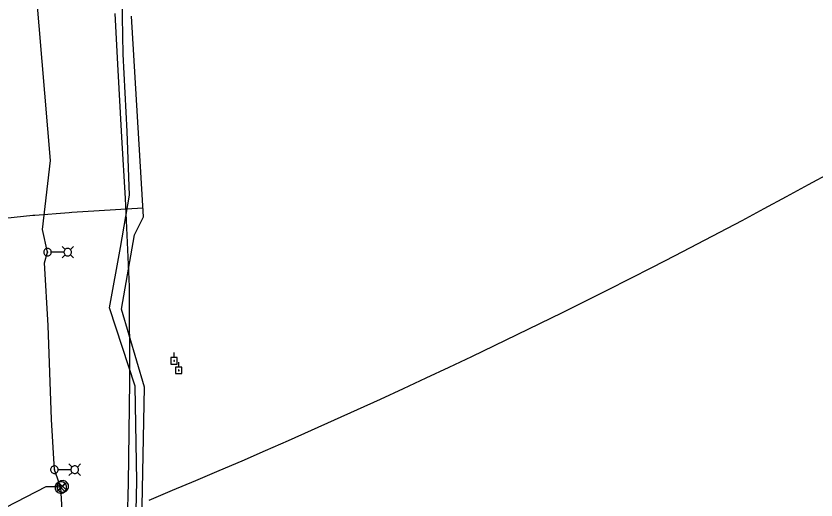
# Model space of a CAD drawing. Extents: x 600849 to 606371, y 330010 to 403088.
# Drawn here: x 604990.5 to 605448.5, y 333697 to 333973.9 of the extents above; entities that cross this region are included whole.
import ezdxf

# ---------------------------------------------------------------- set-up
doc = ezdxf.new("R2010")
doc.units = 0
for name, color, linetype in [('E_FTMS', 7, 'Continuous'), ('E_LTG', 7, 'Continuous'), ('E_LTG_CID', 7, 'Continuous'), ('E_UTL_EPowerPole', 7, 'Continuous'), ('E_UTL_G_UG', 7, 'Continuous'), ('E_UTL_TV_UG', 7, 'Continuous'), ('E_UTL_W_UG', 7, 'Continuous')]:
    doc.layers.add(name, color=color, linetype=linetype)

# ---------------------------------------------------------------- blocks, each defined once
blk = doc.blocks.new('ACAD_PROXY_ENTITY')
at = {"layer": 'E_LTG'}
for points in [[(1843732.6, 1017005.2), (1843732.5, 1017007.1), (1843731.9, 1017008.9), (1843731, 1017010.6), (1843729.9, 1017012.1), (1843728.4, 1017013.4), (1843726.8, 1017014.3), (1843725, 1017014.9), (1843723.1, 1017015.2), (1843721.1, 1017015.1), (1843719.3, 1017014.7), (1843717.6, 1017013.9), (1843716, 1017012.8), (1843714.7, 1017011.4), (1843713.6, 1017009.8), (1843712.9, 1017008), (1843712.6, 1017006.1), (1843712.6, 1017004.2), (1843712.9, 1017002.3), (1843713.6, 1017000.6), (1843714.7, 1016998.9), (1843716, 1016997.6), (1843717.6, 1016996.4), (1843719.3, 1016995.7), (1843721.1, 1016995.2), (1843723.1, 1016995.1), (1843725, 1016995.4), (1843726.8, 1016996), (1843728.4, 1016997), (1843729.9, 1016998.2), (1843731, 1016999.7), (1843731.9, 1017001.4), (1843732.5, 1017003.3), (1843732.6, 1017005.2)], [(1843729.5, 1017012.3), (1843715.4, 1016998.1)], [(1843715.4, 1017012.1), (1843729.6, 1016997.9)]]:
    blk.add_lwpolyline(points, dxfattribs=at)

msp = doc.modelspace()

# ---------------------------------------------------------------- linework, layer by layer
at = {"layer": 'E_FTMS'}
for points in [[(605020.58, 333704.78), (605020.52, 333705.41), (605020.35, 333706.01), (605020.06, 333706.57), (605019.67, 333707.06), (605019.2, 333707.47), (605018.65, 333707.79), (605018.06, 333707.99), (605017.44, 333708.08), (605016.81, 333708.05), (605016.2, 333707.9), (605015.63, 333707.64), (605015.12, 333707.28), (605014.69, 333706.82), (605014.35, 333706.3), (605014.12, 333705.71), (605014, 333705.1), (605014, 333704.47), (605014.12, 333703.85), (605014.35, 333703.27), (605014.69, 333702.74), (605015.12, 333702.29), (605015.63, 333701.93), (605016.2, 333701.66), (605016.81, 333701.52), (605017.44, 333701.49), (605018.06, 333701.58), (605018.65, 333701.78), (605019.2, 333702.1), (605019.67, 333702.51), (605020.06, 333703), (605020.35, 333703.56), (605020.52, 333704.16), (605020.58, 333704.78)], [(605019.54, 333707.12), (605014.93, 333702.46)], [(605014.93, 333707.07), (605019.59, 333702.42)]]:
    msp.add_lwpolyline(points, dxfattribs=at)
at = {"layer": 'E_LTG'}
for points in [[(605018.64, 333840.31), (605016.86, 333842.08)], [(605021.69, 333840.31), (605023.46, 333842.08)], [(605010.74, 333838.78), (605010.7, 333839.19), (605010.58, 333839.59), (605010.39, 333839.96), (605010.13, 333840.28), (605009.82, 333840.55), (605009.46, 333840.76), (605009.07, 333840.9), (605008.66, 333840.96), (605008.25, 333840.94), (605007.85, 333840.84), (605007.47, 333840.67), (605007.14, 333840.43), (605006.85, 333840.13), (605006.63, 333839.78), (605006.47, 333839.4), (605006.39, 333838.99), (605006.39, 333838.58), (605006.47, 333838.17), (605006.63, 333837.79), (605006.85, 333837.44), (605007.14, 333837.14), (605007.47, 333836.9), (605007.85, 333836.73), (605008.25, 333836.63), (605008.66, 333836.61), (605009.07, 333836.67), (605009.46, 333836.8), (605009.82, 333837.01), (605010.13, 333837.28), (605010.39, 333837.61), (605010.58, 333837.97), (605010.7, 333838.37), (605010.74, 333838.78)], [(605008.73, 333838.78), (605008.72, 333838.81), (605008.71, 333838.84), (605008.7, 333838.87), (605008.68, 333838.9), (605008.66, 333838.92), (605008.63, 333838.93), (605008.6, 333838.94), (605008.57, 333838.95), (605008.54, 333838.95), (605008.51, 333838.94), (605008.48, 333838.93), (605008.45, 333838.91), (605008.43, 333838.89), (605008.41, 333838.86), (605008.4, 333838.83), (605008.39, 333838.8), (605008.39, 333838.77), (605008.4, 333838.74), (605008.41, 333838.71), (605008.43, 333838.68), (605008.45, 333838.66), (605008.48, 333838.64), (605008.51, 333838.63), (605008.54, 333838.62), (605008.57, 333838.62), (605008.6, 333838.62), (605008.63, 333838.63), (605008.66, 333838.65), (605008.68, 333838.67), (605008.7, 333838.69), (605008.71, 333838.72), (605008.72, 333838.75), (605008.73, 333838.78)], [(605017.95, 333838.78), (605010.77, 333838.78)], [(605018.64, 333837.26), (605016.86, 333835.48)], [(605022.34, 333838.78), (605022.3, 333839.19), (605022.18, 333839.59), (605021.99, 333839.96), (605021.74, 333840.28), (605021.43, 333840.55), (605021.07, 333840.76), (605020.68, 333840.9), (605020.27, 333840.96), (605019.85, 333840.94), (605019.45, 333840.84), (605019.08, 333840.67), (605018.74, 333840.43), (605018.45, 333840.13), (605018.23, 333839.78), (605018.08, 333839.4), (605018, 333838.99), (605018, 333838.58), (605018.08, 333838.17), (605018.23, 333837.79), (605018.45, 333837.44), (605018.74, 333837.14), (605019.08, 333836.9), (605019.45, 333836.73), (605019.85, 333836.63), (605020.27, 333836.61), (605020.68, 333836.67), (605021.07, 333836.8), (605021.43, 333837.01), (605021.74, 333837.28), (605021.99, 333837.61), (605022.18, 333837.97), (605022.3, 333838.37), (605022.34, 333838.78)], [(605021.69, 333837.26), (605023.46, 333835.48)], [(605022.6, 333715.88), (605020.82, 333717.65)], [(605025.65, 333715.88), (605027.42, 333717.65)], [(605014.7, 333714.35), (605014.66, 333714.76), (605014.54, 333715.16), (605014.35, 333715.53), (605014.09, 333715.85), (605013.78, 333716.12), (605013.42, 333716.33), (605013.03, 333716.47), (605012.62, 333716.53), (605012.21, 333716.51), (605011.81, 333716.41), (605011.43, 333716.24), (605011.1, 333716), (605010.81, 333715.7), (605010.59, 333715.35), (605010.43, 333714.97), (605010.35, 333714.56), (605010.35, 333714.15), (605010.43, 333713.74), (605010.59, 333713.36), (605010.81, 333713.01), (605011.1, 333712.71), (605011.43, 333712.47), (605011.81, 333712.3), (605012.21, 333712.2), (605012.62, 333712.18), (605013.03, 333712.24), (605013.42, 333712.37), (605013.78, 333712.58), (605014.09, 333712.85), (605014.35, 333713.18), (605014.54, 333713.54), (605014.66, 333713.94), (605014.7, 333714.35)], [(605012.69, 333714.35), (605012.68, 333714.38), (605012.67, 333714.41), (605012.66, 333714.44), (605012.64, 333714.47), (605012.62, 333714.49), (605012.59, 333714.5), (605012.56, 333714.51), (605012.53, 333714.52), (605012.5, 333714.52), (605012.47, 333714.51), (605012.44, 333714.5), (605012.41, 333714.48), (605012.39, 333714.46), (605012.37, 333714.43), (605012.36, 333714.4), (605012.35, 333714.37), (605012.35, 333714.34), (605012.36, 333714.31), (605012.37, 333714.28), (605012.39, 333714.25), (605012.41, 333714.23), (605012.44, 333714.21), (605012.47, 333714.2), (605012.5, 333714.19), (605012.53, 333714.19), (605012.56, 333714.19), (605012.59, 333714.2), (605012.62, 333714.22), (605012.64, 333714.24), (605012.66, 333714.26), (605012.67, 333714.29), (605012.68, 333714.32), (605012.69, 333714.35)], [(605021.91, 333714.35), (605014.73, 333714.35)], [(605026.3, 333714.35), (605026.26, 333714.76), (605026.14, 333715.16), (605025.95, 333715.53), (605025.7, 333715.85), (605025.39, 333716.12), (605025.03, 333716.33), (605024.64, 333716.47), (605024.23, 333716.53), (605023.81, 333716.51), (605023.41, 333716.41), (605023.04, 333716.24), (605022.7, 333716), (605022.41, 333715.7), (605022.19, 333715.35), (605022.04, 333714.97), (605021.96, 333714.56), (605021.96, 333714.15), (605022.04, 333713.74), (605022.19, 333713.36), (605022.41, 333713.01), (605022.7, 333712.71), (605023.04, 333712.47), (605023.41, 333712.3), (605023.81, 333712.2), (605024.23, 333712.18), (605024.64, 333712.24), (605025.03, 333712.37), (605025.39, 333712.58), (605025.7, 333712.85), (605025.95, 333713.18), (605026.14, 333713.54), (605026.26, 333713.94), (605026.3, 333714.35)], [(605022.6, 333712.83), (605020.82, 333711.05)], [(605025.65, 333712.83), (605027.42, 333711.05)]]:
    msp.add_lwpolyline(points, dxfattribs=at)
at = {"layer": 'E_LTG_CID'}
for points in [[(605014.47, 333393.69), (605015.31, 333413.75), (605015.88, 333465.08), (605016.33, 333493.73), (605016.6, 333495.89), (605016.64, 333498.09), (605017.72, 333545.18), (605018.86, 333593.18), (605019.31, 333619.04), (605019.11, 333662.74), (605017.7, 333668.32), (605017.29, 333684.65), (605016.2, 333704.19), (605012.52, 333714.35), (605010.86, 333742.99), (605009.02, 333796.81), (605006.86, 333832.68), (605008.56, 333838.78), (605005.64, 333851.75), (605010.35, 333891.22), (605002.22, 333986.67)], [(604898.66, 333648.41), (605007.71, 333704.8), (605014.25, 333704.78), (605016.2, 333704.19)]]:
    msp.add_lwpolyline(points, dxfattribs=at)
at = {"layer": 'E_UTL_EPowerPole'}
for points in [[(605082.88, 333778.47), (605079.19, 333778.47)], [(605079.19, 333778.47), (605079.19, 333774.78)], [(605081.04, 333778.47), (605081.04, 333781.38)], [(605082.88, 333774.78), (605082.88, 333778.47)], [(605079.19, 333774.78), (605082.88, 333774.78)], [(605081.31, 333776.63), (605081.3, 333776.68), (605081.29, 333776.72), (605081.27, 333776.76), (605081.24, 333776.8), (605081.21, 333776.83), (605081.17, 333776.85), (605081.13, 333776.86), (605081.08, 333776.87), (605081.04, 333776.87), (605080.99, 333776.86), (605080.95, 333776.84), (605080.91, 333776.81), (605080.88, 333776.78), (605080.86, 333776.74), (605080.84, 333776.7), (605080.83, 333776.65), (605080.83, 333776.61), (605080.84, 333776.57), (605080.86, 333776.52), (605080.88, 333776.48), (605080.91, 333776.45), (605080.95, 333776.43), (605080.99, 333776.41), (605081.04, 333776.4), (605081.08, 333776.39), (605081.13, 333776.4), (605081.17, 333776.42), (605081.21, 333776.44), (605081.24, 333776.47), (605081.27, 333776.5), (605081.29, 333776.54), (605081.3, 333776.59), (605081.31, 333776.63)], [(605085.51, 333773), (605081.82, 333773)], [(605081.82, 333773), (605081.82, 333769.31)], [(605083.67, 333773), (605083.67, 333775.91)], [(605085.51, 333769.31), (605085.51, 333773)], [(605081.82, 333769.31), (605085.51, 333769.31)], [(605083.94, 333771.16), (605083.93, 333771.21), (605083.92, 333771.25), (605083.9, 333771.29), (605083.87, 333771.33), (605083.84, 333771.36), (605083.8, 333771.38), (605083.76, 333771.39), (605083.71, 333771.4), (605083.67, 333771.4), (605083.62, 333771.39), (605083.58, 333771.37), (605083.54, 333771.34), (605083.51, 333771.31), (605083.49, 333771.27), (605083.47, 333771.23), (605083.46, 333771.18), (605083.46, 333771.14), (605083.47, 333771.1), (605083.49, 333771.05), (605083.51, 333771.01), (605083.54, 333770.98), (605083.58, 333770.96), (605083.62, 333770.94), (605083.67, 333770.93), (605083.71, 333770.92), (605083.76, 333770.93), (605083.8, 333770.95), (605083.84, 333770.97), (605083.87, 333771), (605083.9, 333771.03), (605083.92, 333771.07), (605083.93, 333771.12), (605083.94, 333771.16)]]:
    msp.add_lwpolyline(points, dxfattribs=at)
at = {"layer": 'E_UTL_G_UG'}
msp.add_lwpolyline([(605051.56, 333380.01), (605052.25, 333442.11), (605053.5, 333482.44), (605053.47, 333522.46), (605053.66, 333565.21), (605056.29, 333616.79), (605058.65, 333665.55), (605059.69, 333707.77), (605058.75, 333762.18), (605044.12, 333807.02), (605050.35, 333841.42), (605055.44, 333871.47), (605054.11, 333907.79), (605051.88, 333952.18), (605051.05, 333995.08)], dxfattribs=at)
at = {"layer": 'E_UTL_TV_UG'}
msp.add_lwpolyline([(605047.66, 333380.14), (605049.26, 333442.11), (605049.63, 333477.83), (605050.48, 333533.28), (605052.04, 333566.05), (605052.94, 333612.06), (605053.78, 333663.95), (605054.92, 333706.62), (605055.62, 333764.9), (605055.52, 333819.08), (605053.13, 333869.52), (605051.19, 333904.68), (605048.87, 333946.4), (605047.29, 333975.33)], dxfattribs=at)
at = {"layer": 'E_UTL_W_UG'}
for p, q in [((605063.42, 333859.11), (605056.56, 333973.92)), ((605022.55, 333861.68), (605063.12, 333864.1))]:
    msp.add_line(p, q, dxfattribs=at)
for points in [[(604846.59, 333848.17), (604847.55, 333848.09), (604879.58, 333847.97), (604889.65, 333848.11), (605000.07, 333859.97), (605001.26, 333860.06), (605020.88, 333861.59), (605022.55, 333861.68)], [(605022.55, 333861.68), (605022.55, 333861.68)], [(605066.68, 333481.03), (605058.91, 333498.51), (605064.08, 333761.6), (605050.98, 333806.17), (605058.41, 333848.68), (605063.42, 333859.11)]]:
    msp.add_lwpolyline(points, dxfattribs=at)
for radius, start, end in [(4094.72, 293.47118, 313.14982), (3909.72, 292.49427, 306.0322)]:
    msp.add_arc((603570.96, 337309.26), radius, start, end, dxfattribs=at)

# ---------------------------------------------------------------- block references
at = {"layer": 'E_LTG', "xscale": 0.32808333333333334, "yscale": 0.32808333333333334}
msp.add_blockref('ACAD_PROXY_ENTITY', (121.55, 41.75), dxfattribs=at)

doc.saveas('drawing.dxf')
